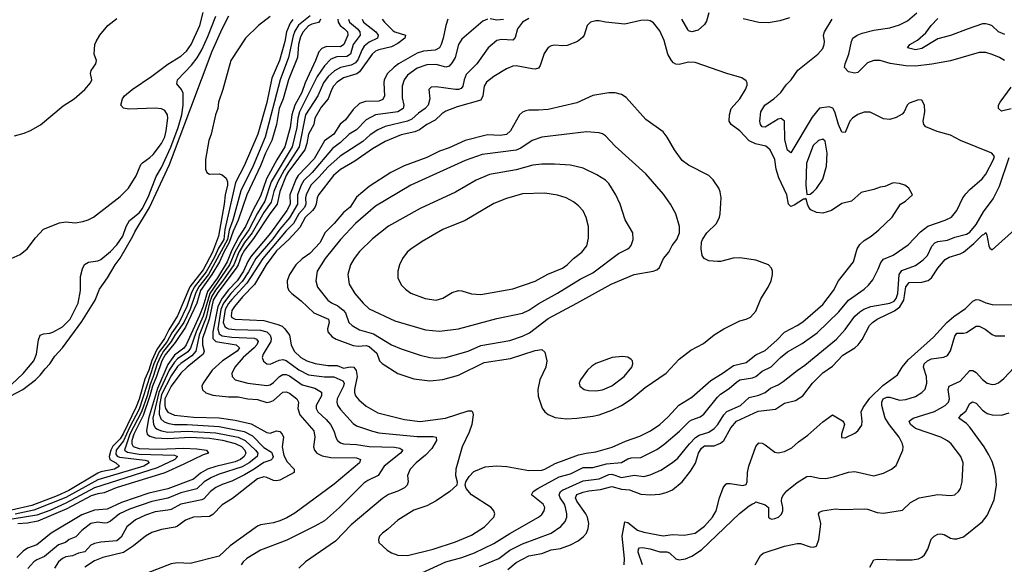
# Model space of a CAD drawing. Header units: inches. Extents: x 1694797 to 1849917, y 907313 to 1017959.
# Tile 279 of 656: x 1720142 to 1726307, y 973794 to 977206. Entities that reach past the tile are written whole.
import ezdxf

# ---------------------------------------------------------------- set-up
doc = ezdxf.new("R2010")
doc.units = ezdxf.units.IN
doc.header["$MEASUREMENT"] = 0
doc.layers.add('B7927', color=7, linetype='Continuous')

msp = doc.modelspace()

# ---------------------------------------------------------------- linework, layer by layer
at = {"layer": 'B7927', "color": 5}
for points, elevation in [([(1721961.4, 977230), (1721888.1, 977171.9), (1721864.7, 977135.3), (1721854.1, 977105.9), (1721825.7, 976970), (1721771.9, 976830), (1721678, 976470), (1721602.7, 976290), (1721525.8, 976134.2), (1721476.8, 975950), (1721452.6, 975887.4), (1721442.5, 975830), (1721323.1, 975610), (1721260.3, 975530), (1721242.3, 975490), (1721210, 975393.4), (1721169.3, 975310), (1721113.5, 975230), (1721090.7, 975189.3), (1721042.8, 975130), (1721023, 975097), (1721002.5, 975050), (1720978.4, 974970), (1720958.4, 974921.6), (1720939.8, 974850), (1720903.5, 974750), (1720831.2, 974610), (1720797.4, 974510), (1720817.3, 974497.3), (1720890, 974485.1), (1721110, 974478.8), (1721129.3, 974470), (1721113.6, 974450), (1721002.1, 974397.9), (1720610, 974273.3), (1720430, 974176.6), (1720330, 974131.7), (1720250, 974101.9), (1720030, 974066.7)], 660), ([(1720070, 975701), (1720145.4, 975734.6), (1720189.2, 975770), (1720240.6, 975839.4), (1720290, 975894), (1720390, 975933.1), (1720430, 975938.9), (1720490, 975934.6), (1720537.8, 975942.2), (1720570, 975951.8), (1720603.7, 975970), (1720770, 976098), (1720822, 976150), (1720871.8, 976228.2), (1720901.2, 976298.8), (1720910, 976310.6), (1720957.5, 976342.5), (1720977.9, 976362.1), (1721029.3, 976430), (1721050, 976472), (1721059, 976510), (1721068.3, 976590), (1721067.2, 976610), (1721050, 976637.2), (1721030, 976647.9), (1720990, 976652.9), (1720825, 976645), (1720791.2, 976651.2), (1720774.5, 976670), (1720785.1, 976710), (1720798.5, 976730), (1720846.4, 976770), (1720970, 976851.6), (1721070, 976928.8), (1721150, 976977.5), (1721186.1, 977010), (1721214.6, 977050), (1721268.8, 977170), (1721291.1, 977251.1)], 660), ([(1720087.2, 974850), (1720161.3, 974890), (1720240.2, 974950), (1720270, 974979.8), (1720300.2, 975019.8), (1720330, 975050.1), (1720362.2, 975097.8), (1720410, 975151), (1720530, 975314.5), (1720613.8, 975450), (1720641.3, 975518.7), (1720691.7, 975588.3), (1720739.1, 975670), (1720770, 975713), (1720850.2, 975849.8), (1720862.4, 975877.6), (1720954.8, 976030), (1721080.5, 976299.5), (1721347.7, 977010), (1721409.7, 977150), (1721452, 977230)], 620), ([(1720090, 974920.4), (1720162.7, 974990), (1720229.2, 975070), (1720247.9, 975110), (1720259.5, 975200.5), (1720270.7, 975229.3), (1720290, 975239.1), (1720330, 975241.8), (1720350, 975249.1), (1720410, 975282.9), (1720458, 975330), (1720507.3, 975430), (1720521.6, 975510), (1720523, 975597), (1720535.1, 975644.9), (1720547.7, 975672.3), (1720573.2, 975686.8), (1720630, 975696.5), (1720650, 975704.7), (1720710, 975753.1), (1720750, 975796.5), (1720787.8, 975850), (1720807.5, 975910), (1720830, 975948.3), (1720890, 975995.8), (1720910, 976023.6), (1720950, 976105.5), (1720996.8, 976223.2), (1721030, 976280.8), (1721088.6, 976408.6), (1721133.4, 976530), (1721156.7, 976610), (1721166.2, 976670), (1721165.1, 976745.1), (1721154.2, 976770), (1721124.6, 976804.6), (1721129.7, 976829.7), (1721218.4, 976921.6), (1721252.3, 976967.7), (1721281.6, 977018.4), (1721319.7, 977100.3), (1721370, 977229.2)], 640), ([(1721710, 977226.9), (1721636.7, 977170), (1721554.9, 977090), (1721464.6, 976950), (1721414, 976770), (1721386.3, 976690), (1721381.3, 976650), (1721367, 976610), (1721339.9, 976490), (1721326.8, 976450), (1721305.8, 976330), (1721304.9, 976270), (1721313.2, 976250), (1721330, 976239.4), (1721390, 976240.1), (1721410, 976233.9), (1721433.5, 976213.5), (1721442.8, 976190), (1721443.6, 976170), (1721427.5, 976110), (1721421.4, 976050), (1721386.1, 975850), (1721349.9, 975750), (1721290, 975638.7), (1721206.5, 975533.5), (1721129.1, 975350), (1721075.7, 975264.3), (1721049.3, 975210), (1720999.5, 975140.5), (1720968.5, 975071.5), (1720950, 975011.4), (1720925.9, 974954.1), (1720890, 974828.7), (1720870, 974779.9), (1720790, 974610.8), (1720770, 974580.6), (1720725.7, 974534.3), (1720712.2, 974510), (1720702.2, 974470), (1720706.4, 974450), (1720744, 974430), (1720766.8, 974410), (1720735.3, 974390), (1720650, 974373.9), (1720630, 974365.4), (1720450, 974256.6), (1720376.4, 974223.6), (1720217.9, 974162.1), (1720090, 974132.4)], 620), ([(1720110, 976477.7), (1720170, 976495.6), (1720210, 976511.6), (1720271.4, 976548.6), (1720413.4, 976666.6), (1720482.9, 976710), (1720549.3, 976770), (1720585.2, 976810), (1720593.2, 976830), (1720584, 976870), (1720588.9, 976888.9), (1720619, 976930), (1720622, 976950), (1720609, 976990), (1720612, 977050), (1720619.5, 977070), (1720642.9, 977110), (1720693.6, 977170), (1720750, 977214.9)], 680), ([(1721852.2, 977207.8), (1721835.4, 977184.6), (1721813, 977130), (1721801.8, 977070), (1721768, 976950), (1721720.8, 976839.2), (1721688.5, 976688.5), (1721632.2, 976490), (1721547, 976290), (1721493.3, 976186.7), (1721427.1, 975892.9), (1721419.6, 975830), (1721385.6, 975774.4), (1721360.7, 975719.3), (1721310, 975627.5), (1721233.9, 975530), (1721215.2, 975490), (1721189, 975410), (1721140, 975310), (1721094.8, 975245.2), (1721064.9, 975190), (1721015.2, 975124.8), (1720982.1, 975050), (1720890, 974766.1), (1720828.9, 974651.1), (1720792.3, 974567.7), (1720745, 974510), (1720743.8, 974483.8), (1720751.8, 974471.8), (1720765.8, 974465.8), (1720927.3, 974447.3), (1720942.1, 974442.1), (1720952.3, 974430), (1720919.5, 974410), (1720630, 974322.9), (1720430, 974212.7), (1720230, 974132.7), (1720112.5, 974107.5)], 640), ([(1722133.8, 977210), (1722136.3, 977190), (1722149, 977170), (1722176.1, 977150), (1722193.8, 977130), (1722196, 977110), (1722170.7, 977050), (1722150, 977035.9), (1722061.8, 977038.2), (1722033.4, 977026.6), (1722015, 977005), (1721994.4, 976950), (1721929.5, 976810.5), (1721907.5, 976750), (1721864.4, 976670), (1721846.6, 976610), (1721834.5, 976530), (1721801.8, 976410), (1721750.8, 976329.2), (1721687.8, 976210), (1721650, 976100.6), (1721603.9, 976016.1), (1721556.3, 975910), (1721514.4, 975845.6), (1721470, 975762.8), (1721440.5, 975690), (1721379.3, 975590), (1721316.9, 975503.1), (1721290, 975410.6), (1721267.5, 975352.5), (1721184.1, 975170), (1721170, 975149.3), (1721110, 975104), (1721070, 975046.6), (1721003.5, 974896.5), (1720947.8, 974707.8), (1720935.2, 974630), (1720940.2, 974610), (1720956.4, 974596.4), (1720990, 974587.5), (1721070, 974581.9), (1721210, 974591.7), (1721330, 974584.9), (1721412, 974572), (1721490, 974551.8), (1721531.4, 974531.4), (1721551.1, 974510), (1721557.6, 974490), (1721548.1, 974470), (1721523.3, 974450), (1721490, 974436.2), (1721370, 974407.2), (1721317.7, 974390), (1721274.7, 974365.3), (1721230, 974327.6), (1721070, 974267.7), (1720950, 974239.8), (1720779.1, 974180.9), (1720690, 974139.5), (1720610, 974133.3), (1720530, 974103.4), (1720339.1, 973990), (1720250, 973915.7), (1720190, 973894.5), (1720163.4, 973876.6), (1720122.9, 973837.1)], 720), ([(1722026, 977210), (1722021.6, 977198.4), (1722011.7, 977188.3), (1721970, 977178.2), (1721950, 977167.3), (1721916, 977130), (1721900.2, 977099.8), (1721887.3, 977050), (1721880.1, 976970), (1721825.5, 976830), (1721791, 976710), (1721766.6, 976650), (1721750, 976549.8), (1721720.9, 976450), (1721680.2, 976370), (1721650.3, 976290), (1721563.8, 976110), (1721510.4, 975950), (1721478, 975882), (1721453.6, 975810), (1721419.1, 975750), (1721392.8, 975690), (1721345.7, 975610), (1721274.2, 975510), (1721250.8, 975430), (1721180.2, 975279.8), (1721115.8, 975184.2), (1721052.7, 975107.3), (1721032, 975070), (1720998.2, 974970), (1720972.2, 974910), (1720957.4, 974850), (1720913.9, 974726.1), (1720855.6, 974610), (1720843.7, 974570), (1720843.6, 974550), (1720852.5, 974532.5), (1720890, 974520.4), (1721010, 974514.7), (1721170, 974520.9), (1721250, 974518.4), (1721310.3, 974510), (1721323.6, 974490), (1721290, 974480.5), (1721170, 974420.7), (1721050, 974367.7), (1720746.3, 974273.7), (1720670, 974242.8), (1720630, 974236.1), (1720590, 974223.2), (1720437.8, 974142.2), (1720255.9, 974064.1), (1720190, 974052.4), (1720130, 974048.1)], 680), ([(1722201.4, 977210), (1722207.3, 977190), (1722255.9, 977150), (1722272.4, 977130), (1722273.5, 977110), (1722230.1, 977050), (1722212.8, 976990), (1722190, 976975.1), (1722127, 976973), (1722090, 976958.6), (1722050, 976916.9), (1722004.5, 976850), (1721893, 976630), (1721883.2, 976590), (1721876.2, 976530), (1721847.4, 976410), (1721716.5, 976190), (1721677.3, 976070), (1721630, 975995), (1721576.8, 975890), (1721531.9, 975828.1), (1721490, 975754.6), (1721455.5, 975670), (1721332.2, 975490), (1721290.3, 975349.7), (1721247.4, 975250), (1721211.2, 975148.8), (1721193.8, 975126.2), (1721130, 975082.3), (1721110, 975061.2), (1721078.4, 975010), (1721012.4, 974870), (1720974.6, 974710), (1720978.9, 974670), (1720990, 974650.6), (1721001.9, 974641.9), (1721029.8, 974629.8), (1721070, 974622.5), (1721190, 974627.6), (1721370, 974617.2), (1721510, 974590.5), (1721552.8, 974570), (1721619.1, 974510), (1721632.2, 974490), (1721628.5, 974470), (1721577.7, 974430), (1721534.2, 974405.8), (1721390, 974359.8), (1721341.7, 974338.3), (1721297.1, 974310), (1721250, 974267.2), (1721150, 974243), (1721070, 974208.8), (1720970, 974186.8), (1720830, 974139.3), (1720766.8, 974110), (1720710, 974064.7), (1720690, 974054.3), (1720670, 974052.2), (1720630, 974058.1), (1720587.6, 974050), (1720530, 974006.3), (1720492.8, 973967.2), (1720450.5, 973949.5), (1720429.2, 973930.8), (1720383.8, 973916.2), (1720296.2, 973843.8), (1720250, 973822.4), (1720231.2, 973808.8), (1720191.7, 973768.3)], 740), ([(1722286.8, 977210), (1722295.1, 977190), (1722372.3, 977130), (1722386.5, 977110), (1722382.9, 977090), (1722330, 977064.6), (1722299.5, 977040.5), (1722284, 977016), (1722261.3, 976958.7), (1722243.5, 976936.5), (1722217.7, 976922.3), (1722150, 976906.1), (1722113.2, 976886.8), (1722073.8, 976850), (1722044.3, 976810), (1722008.1, 976730), (1721932.1, 976610), (1721890.9, 976410), (1721797.3, 976262.7), (1721757.7, 976190), (1721732.5, 976130), (1721716.5, 976063.5), (1721670, 975997.5), (1721596.7, 975870), (1721550, 975810.2), (1721513.6, 975750), (1721483.4, 975670), (1721412.2, 975567.8), (1721367.5, 975512.5), (1721345.2, 975474.8), (1721330, 975432.2), (1721310, 975340.3), (1721265.8, 975230), (1721244.5, 975130), (1721219.1, 975100.9), (1721150, 975052.6), (1721130, 975033.3), (1721090, 974974.4), (1721030, 974858.4), (1721016.6, 974790), (1721015.7, 974735.7), (1721025.5, 974705.5), (1721046.8, 974686.8), (1721075.3, 974675.4), (1721110, 974669.5), (1721190, 974670.3), (1721390, 974656.8), (1721547.3, 974627.3), (1721598.6, 974598.6), (1721670, 974525.1), (1721717.4, 974497.4), (1721728.6, 974470), (1721723.7, 974456.3), (1721713.4, 974446.6), (1721670, 974432.6), (1721610, 974389.6), (1721550, 974354), (1721470, 974315.5), (1721410, 974295.2), (1721370, 974275.3), (1721336.4, 974250), (1721294.6, 974205.4), (1721282.2, 974197.8), (1721150, 974170.3), (1721090, 974138.6), (1721070, 974132.7), (1720990, 974122.7), (1720930, 974102.4), (1720866.5, 974073.5), (1720813.5, 974030), (1720776.4, 973963.6), (1720750, 973940.4), (1720650, 973933.1), (1720610, 973925.6), (1720586.2, 973913.8), (1720550, 973871.9), (1720510, 973864.9), (1720472.4, 973847.6), (1720430, 973840.6), (1720410, 973830.9), (1720385.5, 973810), (1720358.7, 973770)], 760), ([(1722410.9, 977210), (1722424.8, 977190), (1722477.9, 977137.9), (1722490.3, 977130), (1722556.9, 977110), (1722552.9, 977090), (1722510, 977057.4), (1722470, 977036), (1722390, 977017.5), (1722370, 977008.5), (1722349.2, 976990), (1722270, 976879.2), (1722251.8, 976868.2), (1722170, 976841.7), (1722130, 976814.6), (1722107, 976790), (1722093.1, 976766.9), (1722072.7, 976710), (1722030, 976659.1), (1721990.4, 976590), (1721983.2, 976550), (1721950.2, 976489.8), (1721940.2, 976430), (1721926.7, 976390), (1721823.7, 976256.3), (1721809.5, 976230.5), (1721771.2, 976130), (1721753.6, 976050), (1721707.8, 975990), (1721605.3, 975834.7), (1721550, 975763.4), (1721529.8, 975730), (1721509.4, 975670), (1721498, 975650), (1721382.1, 975497.9), (1721354, 975450), (1721328.9, 975331.1), (1721286.7, 975210), (1721285.3, 975170), (1721296.8, 975130), (1721291.2, 975110), (1721190, 975029.6), (1721150, 974992.3), (1721090, 974910.3), (1721051.2, 974830), (1721049.5, 974790), (1721054.9, 974770), (1721070, 974748.4), (1721110, 974728.8), (1721230, 974716.1), (1721390, 974712.4), (1721490, 974697.7), (1721590, 974675), (1721690, 974620.4), (1721710, 974616.6), (1721750, 974630.1), (1721770, 974625.7), (1721784.1, 974610), (1721792.5, 974590), (1721785.4, 974530), (1721795.7, 974475.7), (1721817.1, 974437.1), (1721860.4, 974390), (1721860.5, 974370), (1721770, 974320.9), (1721750, 974316.6), (1721730, 974318.8), (1721690, 974338.5), (1721670, 974342.3), (1721630, 974329), (1721473.7, 974206.3), (1721410, 974166.5), (1721350, 974107.1), (1721330, 974093.6), (1721230, 974089.9), (1721180.3, 974070), (1721130, 974032.7), (1721114.1, 974026), (1721030, 974011.3), (1720970, 973993.4), (1720930, 973970.6), (1720854.6, 973910), (1720791.2, 973868.8), (1720662.8, 973837.2), (1720610, 973817), (1720550, 973775.6)], 780), ([(1722822.6, 977210), (1722809, 977171), (1722793.5, 977090), (1722781.2, 977050), (1722770.1, 977029.9), (1722743.9, 977016.1), (1722670, 977008.2), (1722630, 976996.1), (1722513.9, 976930), (1722486.8, 976910), (1722445.6, 976870), (1722423.4, 976830), (1722420.7, 976810), (1722425.1, 976730), (1722414.4, 976705.6), (1722390, 976696.6), (1722306.1, 976693.9), (1722270, 976681.2), (1722230, 976644.2), (1722181.1, 976578.9), (1722149.1, 976550.9), (1722108.9, 976490), (1722050, 976447.3), (1721985.8, 976334.2), (1721885.6, 976230), (1721872.2, 976210), (1721833.8, 976110), (1721835.7, 976050), (1721815, 976010), (1721711.6, 975868.4), (1721590, 975724.9), (1721569.3, 975690.7), (1721543.7, 975630), (1721503.3, 975570), (1721450, 975513.3), (1721410, 975461.2), (1721382.4, 975410), (1721351.3, 975250), (1721350.6, 975210), (1721370, 975189.6), (1721496.9, 975170), (1721518.7, 975150), (1721503.6, 975130), (1721411.1, 975070), (1721346.4, 975010), (1721289.4, 974930), (1721282.6, 974910), (1721286.4, 974886.4), (1721307.8, 974867.8), (1721350, 974854.8), (1721450, 974844.4), (1721510, 974844.5), (1721570, 974830.1), (1721630, 974827.4), (1721690, 974808.7), (1721710, 974811.6), (1721730, 974821.4), (1721790, 974872), (1721810, 974874.8), (1721830, 974865.6), (1721877.7, 974830), (1721887.5, 974810), (1721882.8, 974770), (1721895, 974730), (1721983.2, 974630), (1721988.9, 974590), (1721981.4, 974530), (1721986.7, 974510), (1722002.9, 974490), (1722034.7, 974474.7), (1722090, 974463.1), (1722250, 974462), (1722275.6, 974450), (1722270.2, 974430), (1722110, 974295.9), (1721865, 974115), (1721815.1, 974084.9), (1721770, 974066.2), (1721730, 974054.2), (1721650, 974042.5), (1721630, 974034), (1721460.2, 973910), (1721390, 973845), (1721210, 973798.7), (1721130, 973803.2), (1721090, 973796.3), (1720868.3, 973711.7)], 820), ([(1723070, 977209.8), (1723042.2, 977197.8), (1722910, 977084.2), (1722888.8, 977050), (1722868.1, 976970), (1722850, 976937.3), (1722830, 976914.2), (1722810, 976909.1), (1722750, 976924.9), (1722690, 976924.5), (1722630, 976902), (1722570, 976858.4), (1722548.2, 976830), (1722535.8, 976790), (1722536.6, 976716.6), (1722547.8, 976670), (1722543, 976650), (1722510, 976629.6), (1722370, 976611.3), (1722310, 976579), (1722250, 976516.6), (1722204.8, 976490), (1722150, 976436), (1722100.1, 976399.9), (1721973.7, 976250), (1721920.9, 976199.1), (1721904.4, 976170), (1721881.2, 976110), (1721881.8, 976050), (1721830, 975964.5), (1721770, 975894.6), (1721726.7, 975833.3), (1721619.2, 975710), (1721573.7, 975626.3), (1721533.8, 975566.2), (1721463.8, 975490), (1721418, 975430), (1721401.4, 975390), (1721382.7, 975270), (1721390, 975238.1), (1721410, 975225.5), (1721470, 975217.8), (1721610, 975210.3), (1721623.9, 975203.9), (1721634.5, 975190), (1721626.8, 975170), (1721608.9, 975150), (1721541.3, 975090), (1721488.7, 975030), (1721470.2, 974990), (1721471.6, 974970), (1721490.2, 974950.2), (1721570, 974928.4), (1721690, 974914.8), (1721710, 974919.5), (1721730, 974932.5), (1721769.1, 974970.9), (1721790, 974982.7), (1721810, 974982.7), (1721830, 974975.5), (1721910, 974919.7), (1721990, 974897.1), (1722031.7, 974871.7), (1722031.3, 974850), (1721998.9, 974790), (1721997.5, 974770), (1722009.4, 974750), (1722061.6, 974701.6), (1722088.2, 974670), (1722109.5, 974630), (1722124.1, 974584.1), (1722132.4, 974570), (1722150, 974556.3), (1722170, 974548.4), (1722250, 974544.9), (1722330, 974532.9), (1722488.1, 974528.1), (1722522.3, 974522.3), (1722540.3, 974510), (1722525.4, 974490), (1722424.2, 974410), (1722385.5, 974350), (1722320.9, 974319.1), (1722297.3, 974302.7), (1722144.2, 974150), (1722050, 974066.8), (1721990, 974032.2), (1721814.9, 973945.1), (1721650, 973883.2), (1721564, 973830), (1721541.3, 973810), (1721528.1, 973790)], 840), ([(1723330, 977214), (1723290, 977191.5), (1723259, 977150), (1723244.5, 977095.5), (1723230, 977078), (1723158, 977082), (1723130, 977075.8), (1723074.6, 977030), (1723003.5, 976930), (1722937.6, 976862.4), (1722923.7, 976830), (1722915.9, 976790), (1722905.1, 976774.9), (1722890, 976768.4), (1722870, 976768.5), (1722750, 976786.4), (1722717.2, 976782.8), (1722703.7, 976770), (1722709.4, 976710), (1722698.8, 976670), (1722680.9, 976650), (1722638.2, 976621.8), (1722597.2, 976582.8), (1722570.1, 976569.9), (1722430, 976537.3), (1722383.9, 976516.1), (1722335.4, 976484.6), (1722290, 976443.2), (1722148.7, 976351.3), (1722070, 976283.3), (1722017.7, 976222.3), (1721964.2, 976170), (1721935.3, 976110), (1721930.6, 976090), (1721932.6, 976050), (1721925.1, 976030), (1721888.9, 975990), (1721855.1, 975930), (1721810, 975883.2), (1721664.6, 975710), (1721564.5, 975555.5), (1721470, 975452.6), (1721450, 975428), (1721428.7, 975390), (1721416.1, 975310), (1721425.1, 975285.1), (1721435.9, 975275.9), (1721450, 975269.8), (1721490, 975265.5), (1721650, 975261.8), (1721688.7, 975250), (1721709.2, 975230), (1721716.8, 975210), (1721714.5, 975190), (1721665.5, 975110), (1721660.6, 975090), (1721667.3, 975067.3), (1721688.2, 975050), (1721710, 975048.6), (1721766.8, 975073.2), (1721790, 975076.5), (1721810, 975070.1), (1721890, 975013.2), (1721950, 974982.3), (1722050, 974969.3), (1722109.4, 974969.4), (1722164.7, 974944.7), (1722174.3, 974930), (1722169.6, 974910), (1722128.5, 974830), (1722126.4, 974810), (1722131.6, 974791.6), (1722150, 974765), (1722230, 974677.2), (1722250, 974661.8), (1722350, 974627.4), (1722390, 974618.6), (1722630, 974595.6), (1722730, 974595.9), (1722750.3, 974590), (1722751.6, 974570), (1722721.2, 974518.8), (1722683, 974477), (1722624.7, 974430), (1722585.8, 974390), (1722570.2, 974350), (1722574.2, 974310), (1722567.2, 974290), (1722550, 974272.8), (1722510, 974251.7), (1722450, 974232.4), (1722412.5, 974207.5), (1722218.1, 974041.9), (1722120, 973940), (1721930.4, 973810), (1721890.4, 973770)], 860), ([(1722659.2, 973740.8), (1722810, 973809.6), (1722910, 973836), (1722990, 973867), (1723110, 973923.8), (1723210, 973987.7), (1723390.4, 974089.6), (1723410, 974106.7), (1723425.6, 974130), (1723429.8, 974150), (1723419.8, 974170), (1723346.6, 974230), (1723356.9, 974250), (1723386.6, 974270), (1723518.7, 974341.3), (1723590, 974361.6), (1723670, 974399.9), (1723730, 974400.1), (1723816, 974424), (1723910, 974432.8), (1723950, 974455.4), (1723970, 974461), (1724030, 974463.6), (1724130, 974513.7), (1724174.9, 974545.1), (1724272.6, 974627.4), (1724334.6, 974690), (1724350, 974700.1), (1724401.4, 974718.6), (1724425.5, 974734.5), (1724510, 974841.4), (1724530, 974859.8), (1724584.2, 974895.8), (1724630, 974935.8), (1724650, 974950.1), (1724730, 974963.1), (1724750, 974971.6), (1724790, 975004.2), (1724847.6, 975032.4), (1724905, 975090), (1724950, 975125.8), (1725041.5, 975178.5), (1725135.5, 975244.5), (1725270, 975376.9), (1725330, 975448.8), (1725430, 975518.5), (1725456.8, 975543.2), (1725482.8, 975577.2), (1725517.5, 975642.5), (1725534.4, 975685.6), (1725550, 975706), (1725610, 975731.6), (1725705.2, 975794.8), (1725782, 975878), (1725826.9, 975913.1), (1725936.2, 975950), (1725976.4, 975970), (1726008.7, 976010), (1726047.6, 976090), (1726064.9, 976115.1), (1726090, 976143.1), (1726167.8, 976210), (1726190, 976238.4), (1726239.5, 976330), (1726246, 976350), (1726229.2, 976370), (1726033.2, 976450), (1725970, 976482), (1725886, 976506), (1725814.6, 976534.6), (1725802, 976550), (1725799, 976570), (1725809.4, 976630), (1725806, 976670), (1725790, 976702), (1725770, 976705.2), (1725710, 976682.7), (1725697.3, 976670), (1725679.1, 976630), (1725666, 976614), (1725630, 976594.5), (1725590, 976580.7), (1725550, 976585.6), (1725467.6, 976627.6), (1725430, 976626.4), (1725390, 976612.9), (1725356.9, 976590), (1725339.4, 976570), (1725310, 976500.5), (1725290, 976502.4), (1725268.7, 976550), (1725245.7, 976630), (1725233, 976653), (1725210, 976660.2), (1725150, 976651.7), (1725104.3, 976595.7), (1724970, 976373), (1724950, 976388.2), (1724933.1, 976453.1), (1724929.7, 976570), (1724910, 976587.4), (1724890, 976583.8), (1724810, 976532.1), (1724790, 976535.1), (1724779.1, 976550), (1724775.6, 976570), (1724781.4, 976630), (1724807.7, 976670), (1724863.8, 976710), (1724907.8, 976750), (1724941.2, 976798.8), (1724972.5, 976830), (1725012.9, 976890), (1725139.8, 976990), (1725170, 977025.7), (1725179.3, 977050), (1725181.2, 977070), (1725175.5, 977110), (1725179.8, 977130), (1725229.3, 977210)], 860), ([(1723170, 977208.2), (1723130, 977204.4), (1723088.3, 977211.7)], 840), ([(1724456.1, 977250), (1724442, 977198), (1724430, 977175.6), (1724390, 977141), (1724350, 977131.1), (1724330, 977137.4), (1724324, 977144), (1724286.6, 977210)], 860), ([(1724961, 977219), (1724900.5, 977199.5), (1724830, 977186.3), (1724770, 977189), (1724671.7, 977211.7)], 860), ([(1726308, 976950), (1726275.6, 976970), (1726230, 976988.8), (1726190, 977000.3), (1726150, 977000.4), (1725970, 976947.8), (1725852.9, 976927.1), (1725750, 976914.7), (1725690, 976916.3), (1725592.5, 976932.5), (1725530, 976951.7), (1725490, 976950.6), (1725450, 976936.1), (1725390, 976876.1), (1725370, 976870.8), (1725330, 976879.3), (1725305.9, 976905.9), (1725309.1, 976930), (1725333.9, 976990), (1725349, 977070), (1725358.7, 977090), (1725385.1, 977110), (1725417.2, 977122.8), (1725490, 977140.9), (1725590, 977156), (1725650, 977173.4), (1725701.1, 977198.9), (1725758.8, 977250)], 840), ([(1726310, 977113.3), (1726270, 977130.9), (1726230, 977167.1), (1726215.1, 977175.1), (1726190, 977181.2), (1726170, 977179.5), (1726079.5, 977150), (1725970, 977107), (1725890, 977086.1), (1725790, 977024.9), (1725750, 977017.8), (1725700.7, 977030), (1725714, 977050), (1725762.5, 977077.5), (1725815.9, 977124.1), (1725849.5, 977170.5), (1725890, 977214.7)], 820), ([(1726350, 976647.1), (1726290, 976632.7), (1726269.5, 976650), (1726269.6, 976670), (1726280.7, 976690), (1726350, 976782.8)], 840), ([(1723019.7, 973780.3), (1723140.8, 973830), (1723210, 973882.8), (1723290, 973923.3), (1723469.9, 973990.1), (1723530, 974030.2), (1723557.3, 974062.7), (1723567.8, 974090), (1723568.1, 974110), (1723559.4, 974150), (1723552, 974170), (1723526.4, 974210), (1723520.2, 974230), (1723527.2, 974250), (1723540.4, 974259.6), (1723670, 974316.3), (1723770, 974329.7), (1723830, 974357.9), (1723850, 974359.2), (1723910, 974338.3), (1723990, 974353), (1724050, 974344.1), (1724090, 974353.9), (1724157, 974383), (1724230, 974431.7), (1724261.5, 974458.5), (1724335.4, 974550), (1724372.2, 974587.8), (1724397, 974603), (1724457.1, 974622.9), (1724490, 974645.5), (1724512.8, 974670), (1724549.6, 974730.4), (1724570, 974751.3), (1724655.3, 974790), (1724710, 974839.1), (1724770, 974854), (1724810, 974870.1), (1724842.8, 974897.2), (1724890, 974919.1), (1724920.9, 974939.1), (1725010, 975009.3), (1725058.3, 975041.7), (1725255.1, 975204.9), (1725310, 975264.5), (1725370.7, 975349.3), (1725403, 975377), (1725427.1, 975392.9), (1725470, 975409.7), (1725590, 975430.9), (1725616.1, 975443.9), (1725630, 975460.1), (1725640.3, 975490), (1725648.6, 975610), (1725664.9, 975635.1), (1725750, 975666.1), (1725798.6, 975701.5), (1725824.7, 975730), (1725853, 975787), (1725871.7, 975808.3), (1725890, 975815.9), (1725950, 975824.5), (1725996.8, 975843.2), (1726070, 975862.2), (1726090, 975875.1), (1726130, 975924), (1726177.3, 976002.7), (1726236.8, 976083.2), (1726276, 976164), (1726337.7, 976342.3)], 840), ([(1723198.6, 973761.4), (1723250, 973805.9), (1723330, 973846.8), (1723410, 973862.3), (1723470, 973885.2), (1723527.7, 973892.3), (1723590, 973915.8), (1723638.3, 973941.7), (1723671.9, 973968.1), (1723689.8, 973990), (1723701.3, 974018.7), (1723705, 974050), (1723696.4, 974090), (1723687.3, 974110), (1723629.1, 974190), (1723621.7, 974210), (1723629.3, 974230.7), (1723670, 974247.1), (1723704.7, 974255.3), (1723777.6, 974262.4), (1723850, 974281.9), (1723910, 974265.1), (1723960.8, 974260.8), (1724030, 974234.7), (1724090.6, 974229.4), (1724150, 974233.1), (1724190, 974243.8), (1724230, 974261.5), (1724290, 974311.2), (1724342, 974378), (1724372.4, 974427.6), (1724391.5, 974490), (1724410, 974522.8), (1724430, 974536.5), (1724490, 974536.9), (1724530, 974552.6), (1724550.3, 974569.7), (1724594.1, 974650), (1724629.9, 974690.1), (1724766, 974754), (1724873.8, 974766.2), (1724930, 974802.8), (1724999.4, 974820.6), (1725044.7, 974850), (1725104.9, 974930), (1725170, 974994.3), (1725230, 975034.8), (1725296.4, 975103.6), (1725370.6, 975150), (1725390.7, 975169.3), (1725416.6, 975203.4), (1725463.2, 975290), (1725481.8, 975310), (1725510.8, 975330), (1725618.7, 975381.3), (1725653.3, 975406.7), (1725677.2, 975450), (1725690, 975533.2), (1725710, 975560.6), (1725790, 975562), (1725830, 975572.6), (1725851.5, 975590), (1725890.5, 975650), (1725936.3, 975703.7), (1725961.4, 975718.6), (1726030, 975740.1), (1726050, 975750.8), (1726116.3, 975803.7), (1726170, 975858.5), (1726179.3, 975860.7), (1726190, 975872.4), (1726197.3, 975857.3), (1726210.6, 975790), (1726215.9, 975775.9), (1726230, 975764.9), (1726430, 975944.2)], 820), ([(1723925.6, 973790), (1723928.2, 973830), (1723913.8, 973970), (1723930, 974059.5), (1723950, 974055.2), (1724010, 974007.6), (1724050, 973995.5), (1724170, 973972.4), (1724230, 973980.6), (1724303.1, 973976.9), (1724370, 973990.2), (1724430, 974034.2), (1724480.3, 974090), (1724502.2, 974130), (1724523.2, 974210), (1724546.3, 974273.7), (1724563.1, 974296.9), (1724570, 974301.5), (1724590, 974301.3), (1724670, 974288.9), (1724690, 974293.4), (1724695.8, 974310), (1724698.3, 974370), (1724706.8, 974410), (1724750, 974532), (1724770, 974554.4), (1724790, 974553.8), (1724810, 974543.2), (1724870, 974497.6), (1724890, 974492.1), (1724930, 974500.8), (1724975.2, 974524.8), (1725017.5, 974562.5), (1725076.1, 974603.9), (1725170, 974686), (1725230.3, 974730.3), (1725293, 974693), (1725302, 974682), (1725305.5, 974670), (1725287.6, 974610), (1725287.7, 974587.7), (1725310, 974586.5), (1725370, 974614.9), (1725390, 974630.4), (1725413.5, 974666.5), (1725417.6, 974690), (1725410.7, 974750), (1725422.3, 974777.7), (1725465.1, 974834.9), (1725545.2, 974914.8), (1725637.8, 974982.2), (1725668, 975030), (1725705.2, 975074.8), (1725862.9, 975217.1), (1725947.1, 975310), (1725990, 975346.1), (1726063, 975396.9), (1726110, 975443.8), (1726130, 975453.9), (1726150, 975451.1), (1726190, 975432.1), (1726230, 975421), (1726370, 975418.9)], 780), ([(1724040.4, 973790), (1724014.9, 973870), (1724015.3, 973890), (1724023.1, 973896.9), (1724041.4, 973898.6), (1724090, 973891.5), (1724150, 973871.7), (1724192.8, 973872.8), (1724210, 973867.1), (1724250, 973828.6), (1724270, 973822.1), (1724311.4, 973828.6), (1724350, 973844.4), (1724410, 973885.1), (1724647.9, 974112.1), (1724710, 974160.6), (1724730, 974174), (1724743.1, 974176.9), (1724750, 974184.9), (1724810, 974166.8), (1724830, 974151), (1724830.3, 974090.3), (1724841.3, 974081.3), (1724850, 974076.9), (1724870, 974080.2), (1724891.8, 974090), (1724912.3, 974107.7), (1724919.8, 974130), (1724920.3, 974150), (1724910.8, 974190), (1724914, 974210), (1724924.4, 974230), (1724945, 974255), (1725010, 974307.8), (1725070, 974344.8), (1725090, 974346.7), (1725150, 974333.5), (1725190, 974332.8), (1725237.5, 974342.5), (1725330, 974371.5), (1725370, 974375.6), (1725490, 974348.9), (1725550, 974365.3), (1725601.2, 974390), (1725630, 974414), (1725670.8, 974509.2), (1725673.7, 974530), (1725669.8, 974550), (1725648.8, 974590), (1725587.2, 974667.2), (1725560.5, 974710), (1725540.2, 974790), (1725540.2, 974810), (1725547.9, 974830), (1725570, 974842.3), (1725590, 974841.2), (1725650, 974823.1), (1725690, 974826.5), (1725750, 974845), (1725790.9, 974870), (1725810, 974892.2), (1725821, 974930), (1725819.8, 974970), (1725801.5, 975030), (1725805.7, 975050), (1725824.7, 975070), (1725850, 975081), (1725928.2, 975091.8), (1725950, 975103.1), (1725970, 975132.4), (1725996.2, 975223.8), (1726010, 975242.4), (1726050, 975241.6), (1726070, 975245.7), (1726130, 975286), (1726150, 975286.9), (1726186.6, 975266.6), (1726230, 975234.3), (1726250, 975226), (1726310, 975225.5)], 760), ([(1724746.3, 973790), (1724779.7, 973850), (1724796.2, 973863.8), (1724930, 973908.2), (1725010, 973924.5), (1725030, 973924.5), (1725090, 973903.6), (1725110, 973902), (1725130, 973908.2), (1725145.7, 973950), (1725156.4, 974030), (1725157.2, 974050), (1725144, 974110), (1725150, 974120.5), (1725169, 974130), (1725250, 974141.7), (1725290, 974136.9), (1725430, 974141.5), (1725450, 974139.7), (1725510, 974118.9), (1725550, 974115.5), (1725670, 974133.8), (1725718.8, 974181.2), (1725772.7, 974210), (1725890, 974231.4), (1725970, 974225.7), (1725997.2, 974230), (1726020.7, 974250), (1726031.6, 974270), (1726043.5, 974310), (1726049.8, 974430), (1726034.2, 974470), (1725972.8, 974550), (1725950, 974568.3), (1725910, 974590.7), (1725750, 974644.6), (1725719.8, 974670), (1725711.1, 974690), (1725736.2, 974710), (1725870, 974752.1), (1725936.1, 974790), (1725956.5, 974810), (1725963.7, 974830), (1725954.8, 974890), (1725962.3, 974910), (1726030, 974940.9), (1726090, 975009.3), (1726110, 975008.6), (1726130, 974995.5), (1726170, 974952.6), (1726199.3, 974930), (1726230, 974920.8), (1726250, 974923.2), (1726270, 974931.5), (1726302.6, 974957.4), (1726430, 975094.9)], 740), ([(1725464.1, 973775.9), (1725490, 973822), (1725513.1, 973826.9), (1725630, 973821.6), (1725730, 973823.2), (1725770, 973829.2), (1725790, 973838.3), (1725806.5, 973853.5), (1725827.2, 973890), (1725848.6, 973951.4), (1725866.6, 973970), (1725890, 973983.8), (1725910, 973986), (1725930, 973981.6), (1725970, 973958), (1725990, 973954), (1726010, 973953.4), (1726050, 973965.8), (1726170, 974063.2), (1726200, 974100), (1726242.6, 974197.4), (1726257, 974290), (1726252.9, 974347.1), (1726244.3, 974390), (1726230, 974438), (1726210, 974479.8), (1726179.9, 974530), (1726090, 974654.2), (1726070, 974675.6), (1726021.3, 974710), (1726036.4, 974730), (1726066.3, 974753.7), (1726090, 974802.3), (1726107.3, 974812.7), (1726130, 974804.3), (1726170, 974760.7), (1726198.5, 974738.5), (1726230, 974730.9), (1726290, 974729.3), (1726336.9, 974743.1)], 720)]:
    msp.add_lwpolyline(points, dxfattribs=dict(at, elevation=elevation))
for points, elevation in [([(1724070, 977204), (1724030, 977200.5), (1723930, 977179.2), (1723810, 977190.8), (1723770, 977198.8), (1723750, 977199.8), (1723715.5, 977190), (1723694.6, 977170), (1723675.3, 977110), (1723665.4, 977094.6), (1723634, 977070), (1723570, 977045.4), (1723542.6, 977042.6), (1723490, 977046.4), (1723470, 977043.1), (1723450, 977031.5), (1723425.4, 976994.6), (1723400.7, 976919.3), (1723390, 976903.5), (1723370, 976897.3), (1723350, 976898.4), (1723250, 976916.8), (1723230, 976914.8), (1723190, 976898.5), (1723110, 976851.3), (1723064.3, 976815.7), (1723049, 976790), (1723041.7, 976730), (1723030, 976703.2), (1722880.4, 976659.6), (1722810, 976633.4), (1722784.4, 976615.6), (1722743.8, 976576.2), (1722690, 976549.9), (1722644.3, 976515.7), (1722616, 976504), (1722530, 976484.4), (1722430, 976443.4), (1722350, 976398.3), (1722239.3, 976320.7), (1722150, 976266.9), (1722107.4, 976230), (1722013.4, 976110), (1722003.3, 976090), (1721997.4, 976050), (1721989.7, 976030), (1721975.2, 976010), (1721930, 975966.2), (1721894.7, 975905.3), (1721828.3, 975831.7), (1721750, 975758.3), (1721685.4, 975670), (1721612.3, 975547.7), (1721537.1, 975470), (1721487.1, 975410), (1721470, 975384.4), (1721465.2, 975350), (1721470, 975341.3), (1721491, 975331), (1721670, 975320.9), (1721757.5, 975297.5), (1721785.5, 975285.5), (1721802.8, 975270), (1721832, 975230), (1721840.6, 975170), (1721860.4, 975130), (1721902.3, 975090), (1721939.1, 975070), (1721991.9, 975051.9), (1722070, 975039.3), (1722130, 975038.8), (1722170, 975023.6), (1722210, 975031.7), (1722234.3, 975030), (1722248.9, 975008.9), (1722255.3, 974970), (1722237.7, 974890), (1722237.6, 974870), (1722245.1, 974850), (1722264.6, 974824.6), (1722310, 974786), (1722384.1, 974744.1), (1722550, 974702.2), (1722650, 974688.4), (1722807.3, 974710), (1722950, 974756.8), (1722970, 974756.5), (1722976.5, 974750), (1722982, 974730), (1722973.5, 974670), (1722956.9, 974623.1), (1722911.3, 974530), (1722873, 974390), (1722870.6, 974350.6), (1722881, 974310), (1722878, 974290), (1722834, 974250), (1722750, 974191.1), (1722690, 974161.5), (1722610, 974132.9), (1722510, 974071), (1722446.3, 974013.7), (1722413, 973990), (1722395.5, 973970), (1722388.2, 973950), (1722390.6, 973930), (1722442, 973882), (1722470, 973865.2), (1722510, 973852.4), (1722570, 973849.3), (1722730, 973888.3), (1722870, 973935.9), (1722970, 973976.8), (1723051.1, 974030), (1723111.1, 974090), (1723117.4, 974110), (1723111.2, 974130), (1723092.8, 974150), (1722969.6, 974230), (1722936.2, 974270), (1722931.8, 974290), (1722934.5, 974310), (1722955.8, 974344.2), (1722984.9, 974375.1), (1723055.3, 974404.7), (1723127.9, 974412.1), (1723192.3, 974407.7), (1723330, 974382.1), (1723410, 974385), (1723430, 974390.8), (1723493.6, 974426.4), (1723640.6, 974479.4), (1723688.8, 974491.2), (1723750, 974499.3), (1723851.2, 974528.8), (1723934.5, 974565.5), (1724023.8, 974596.2), (1724090.9, 974630), (1724148.8, 974670), (1724201.8, 974718.2), (1724268, 974792), (1724350, 974842.2), (1724470, 974946.5), (1724547, 974993), (1724610, 975038.8), (1724690, 975059), (1724750, 975107.2), (1724810, 975134.8), (1724881.5, 975198.5), (1724930, 975248.7), (1725010, 975290.1), (1725046, 975314), (1725170, 975421.7), (1725237.8, 975510), (1725269.2, 975570.8), (1725361.3, 975690), (1725384.4, 975770), (1725403, 975797), (1725430, 975822.7), (1725473.7, 975850), (1725520.4, 975890), (1725603.5, 975970), (1725657.2, 976050), (1725688, 976070), (1725732.3, 976110), (1725709.3, 976150), (1725684, 976170), (1725650, 976179.7), (1725610, 976183.5), (1725558.3, 976161.7), (1725530, 976157.8), (1725490, 976143.1), (1725410, 976123.8), (1725350, 976069.7), (1725290, 976054.4), (1725224.2, 976010), (1725170, 975994.7), (1725130, 975998.5), (1725096, 976016), (1725082.7, 976030), (1725073.3, 976050), (1725066, 976086), (1725059.1, 976080.9), (1725050, 976082), (1724990, 976043.5), (1724970, 976036.3), (1724956.3, 976050), (1724945.7, 976110), (1724895.1, 976215.1), (1724878.4, 976270), (1724869.3, 976330), (1724840.9, 976390), (1724813.8, 976413.8), (1724748.3, 976428.3), (1724710, 976447.8), (1724650, 976510.7), (1724595.6, 976550), (1724584.8, 976570), (1724585.6, 976610), (1724596.8, 976650), (1724650.8, 976710), (1724686.6, 976770), (1724695.6, 976795.6), (1724696.2, 976810), (1724690, 976824), (1724662.5, 976842.5), (1724570, 976868.3), (1724370, 976938), (1724330, 976940.3), (1724270, 976926.2), (1724250, 976928), (1724235.3, 976935.3), (1724221.8, 976950), (1724199.4, 976990), (1724176.8, 977076.8), (1724150, 977136.2), (1724110, 977186), (1724090, 977198.9)], 880), ([(1723830, 976748.4), (1723730, 976732.1), (1723630, 976685), (1723450, 976644.1), (1723390, 976638.8), (1723330, 976640.2), (1723310, 976635.4), (1723290, 976626.8), (1723270.1, 976609.9), (1723214.8, 976510), (1723190, 976487.4), (1723150, 976480.5), (1723070, 976485.2), (1722930, 976450.4), (1722830, 976403.2), (1722770, 976383.1), (1722690, 976342.9), (1722548.6, 976291.4), (1722464.9, 976250), (1722330, 976161.9), (1722250, 976094.5), (1722210, 976032.6), (1722170, 975998.3), (1722110.7, 975929.3), (1722051.9, 975870), (1722022.5, 975810), (1721958.5, 975741.5), (1721910, 975707.9), (1721871.6, 975670), (1721830.9, 975610), (1721816.1, 975570), (1721817.5, 975530), (1721827.2, 975510), (1721844.9, 975490), (1721904.8, 975444.8), (1721982.9, 975370), (1722074.7, 975330), (1722079.8, 975310), (1722068.7, 975270), (1722070.8, 975250.8), (1722098.5, 975218.5), (1722123.8, 975203.8), (1722230, 975165.6), (1722261.7, 975161.7), (1722310, 975165.1), (1722330, 975158.9), (1722377.7, 975117.7), (1722395.5, 975070), (1722411.6, 975051.6), (1722510, 974990.2), (1722610, 974956.3), (1722710, 974943), (1722790, 974951.7), (1722890, 974980.1), (1723050, 975059.5), (1723215.5, 975084.5), (1723370, 975134.8), (1723410, 975140.7), (1723430, 975123), (1723441.2, 975070), (1723436.9, 975030), (1723398.6, 974950), (1723385.8, 974890), (1723387.1, 974847.1), (1723413.4, 974773.4), (1723430.4, 974750), (1723450, 974733.4), (1723493.6, 974713.6), (1723565.2, 974705.2), (1723630, 974709.4), (1723730, 974721.7), (1723770, 974731.4), (1723850, 974759.5), (1723910, 974788.9), (1723971, 974829), (1724058.8, 974901.2), (1724190, 974991.1), (1724270, 975079.1), (1724343.7, 975136.3), (1724423.2, 975176.8), (1724490, 975231.9), (1724551.1, 975268.9), (1724650, 975320.5), (1724690, 975330.2), (1724717.7, 975342.3), (1724750, 975380.2), (1724781.8, 975458.2), (1724828.2, 975530), (1724846, 975570), (1724854.5, 975610), (1724855.1, 975630), (1724849.5, 975649.5), (1724829.6, 975669.6), (1724750, 975700.4), (1724650, 975713.4), (1724608.4, 975711.6), (1724530, 975691.2), (1724510, 975691.2), (1724456.3, 975696.3), (1724426.4, 975710), (1724415.8, 975730), (1724407.6, 975770), (1724410, 975813.4), (1724416.4, 975830), (1724444.6, 975870), (1724503.8, 975930), (1724523.9, 975970), (1724528.5, 975990), (1724533.6, 976090), (1724528, 976128), (1724519.5, 976150), (1724482.8, 976202.8), (1724456.2, 976230), (1724330, 976294.2), (1724290, 976325.1), (1724242, 976390), (1724195.1, 976470), (1724170, 976503), (1724062, 976582), (1723938, 976718), (1723910, 976738), (1723870, 976748.2)], 920), ([(1723690, 976503.5), (1723410, 976470.7), (1723350, 976449.8), (1723278.5, 976401.5), (1723250.1, 976389.9), (1723038.1, 976361.9), (1722930, 976325), (1722590.1, 976169.9), (1722370, 976039), (1722244.1, 975930), (1722150.9, 975829.1), (1722055.1, 975710), (1722005.2, 975630), (1721996.2, 975570), (1722006.2, 975530), (1722071.3, 975450), (1722093.1, 975433.1), (1722133.8, 975413.8), (1722167, 975387), (1722180.7, 975370), (1722202.5, 975310), (1722222.6, 975290), (1722270, 975262.8), (1722357.5, 975237.5), (1722470, 975169.4), (1722530, 975143.2), (1722650, 975104.1), (1722710, 975089.4), (1722750, 975085.1), (1722810, 975089.4), (1722949.3, 975129.3), (1723030, 975164.6), (1723210, 975196.1), (1723290, 975223.3), (1723334.7, 975245.3), (1723450, 975334.2), (1723630, 975429.4), (1723844, 975550), (1723989.4, 975610), (1724108.9, 975631.1), (1724130, 975639.5), (1724146.6, 975653.4), (1724172.6, 975710), (1724205.1, 975750), (1724227.4, 975792.6), (1724256, 975830), (1724273.5, 975870), (1724273.7, 975910), (1724250.8, 975990.8), (1724217.4, 976050), (1724173.4, 976113.4), (1724061.4, 976241.4), (1723870, 976413), (1723810, 976479.7), (1723791.4, 976491.4), (1723770, 976497.2)], 940), ([(1725170, 976458.9), (1725143.1, 976450), (1725110, 976418), (1725067.7, 976307.7), (1725063.2, 976170), (1725070, 976114), (1725071.1, 976111.1), (1725090, 976113), (1725110, 976127.2), (1725130.7, 976149.3), (1725170, 976208), (1725192.3, 976287.7), (1725196.8, 976370), (1725184.4, 976444.4)], 880), ([(1723410, 976301.4), (1723354.9, 976294.9), (1723250, 976266.4), (1723084, 976236), (1722998.9, 976201.1), (1722870, 976126.8), (1722650, 976024.4), (1722450, 975913.6), (1722350, 975834), (1722270, 975754), (1722236, 975710), (1722213.4, 975670), (1722196, 975610), (1722204.9, 975550), (1722240.8, 975490), (1722291.5, 975430), (1722330, 975394.7), (1722490, 975319), (1722682.3, 975262.3), (1722770, 975254.5), (1722890, 975269.3), (1723130, 975334), (1723290, 975368.6), (1723330, 975385.5), (1723392.2, 975427.8), (1723510, 975492.9), (1723650, 975580.2), (1723730, 975619.4), (1723890, 975741.8), (1723949.5, 975770), (1723960.5, 975779.5), (1723970, 975790.7), (1723982.6, 975830), (1723981.6, 975870), (1723933.5, 975953.5), (1723901, 976050), (1723874.5, 976110), (1723830, 976180.5), (1723810, 976202), (1723755.3, 976235.3), (1723670, 976276.1), (1723590, 976294.2), (1723490, 976300.6)], 960), ([(1723430, 976119.8), (1723290, 976115.8), (1723190, 976086.6), (1723110, 976054.2), (1722930, 975948.6), (1722790, 975890.9), (1722662.5, 975817.5), (1722590, 975769.6), (1722568.4, 975750), (1722538.4, 975710), (1722519.5, 975670), (1722508.5, 975630), (1722508.5, 975590), (1722530, 975544.9), (1722557.1, 975517.1), (1722590, 975493.4), (1722679.4, 975459.4), (1722750, 975448.9), (1722790, 975462.6), (1722850, 975496.5), (1722890, 975508.9), (1722910, 975507.4), (1722970, 975489.1), (1723030, 975484.9), (1723230, 975520.7), (1723370, 975567.2), (1723448, 975612), (1723541.1, 975650), (1723569.7, 975670), (1723609.9, 975710.1), (1723660.5, 975750), (1723692.4, 975790), (1723702.2, 975837.8), (1723702.4, 975910), (1723687.9, 975967.9), (1723668.7, 976008.7), (1723640.9, 976040.9), (1723610, 976065.4), (1723562.7, 976090), (1723510, 976107.3)], 980), ([(1723915.2, 975095.2), (1723851, 975090), (1723750, 975052.8), (1723724.1, 975035.9), (1723697.1, 975010), (1723652.4, 974950), (1723644.4, 974930), (1723648.2, 974910), (1723676.3, 974890), (1723702.7, 974882.7), (1723750, 974881.2), (1723790, 974887.1), (1723850, 974912.9), (1723926.6, 974970), (1723975.1, 975030), (1723981.6, 975050), (1723978.4, 975070), (1723970, 975078.4), (1723950, 975091)], 940)]:
    msp.add_lwpolyline(points, close=True, dxfattribs=dict(at, elevation=elevation))

doc.saveas('drawing.dxf')
